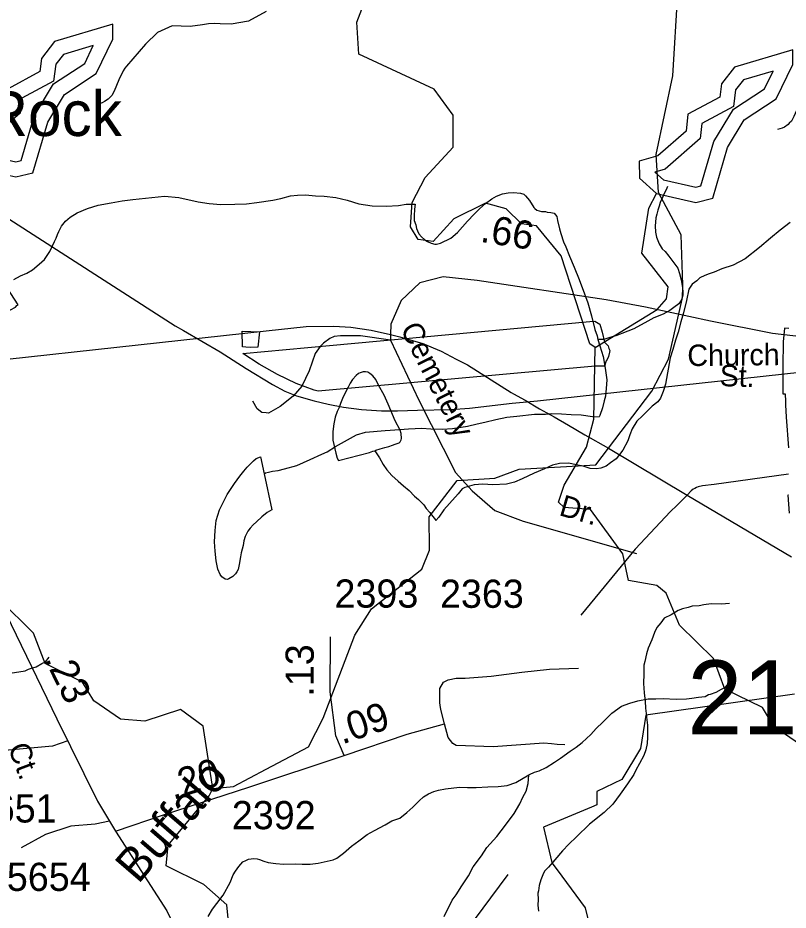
# Model space of a CAD drawing. Extents: x 2169602 to 2449496, y 721995 to 810662.
# Drawn here: x 2419932 to 2423349, y 804395 to 808351 of the extents above; entities that cross this region are included whole.
import ezdxf

# ---------------------------------------------------------------- set-up
doc = ezdxf.new("R2010")
doc.units = 0
doc.layers.add('Default', color=7, linetype='Continuous')

msp = doc.modelspace()

# ---------------------------------------------------------------- linework, layer by layer
at = {"layer": 'Default'}
msp.add_line((2422671.1, 805995), (2422429, 805702.4), dxfattribs=at)
for points in [[(2421757.7, 805996.6), (2421757, 806138.1), (2421880.8, 806299.5), (2422047.9, 806309.2), (2422155.8, 806349.7), (2422496.8, 806369), (2422744.9, 806695.2), (2422818.9, 806838), (2422883.9, 807122.1), (2422874.9, 807388), (2422773.8, 807577), (2422764, 807744.6), (2422837, 808094.1), (2422859.9, 808461), (2422834.9, 808586.1), (2422699.8, 808785.7), (2422748.8, 808968.4), (2422856.9, 809071.2), (2423040, 809136.3), (2423237.8, 809388.1), (2423262.9, 809446.6)], [(2422493.6, 806888.7), (2422468.8, 806905.7), (2422341.7, 807295.4), (2422232.8, 807428.8), (2422165.8, 807436.7), (2422098.7, 807503.7), (2422006.8, 807528.5), (2421865.8, 807459.3), (2421774.7, 807359.5), (2421707.7, 807367.4), (2421674.7, 807423.8), (2421681.8, 807531.9), (2421739.7, 807642.3), (2421863.7, 807777.5), (2421862.7, 807918.6), (2421778.8, 808035.1), (2421444.8, 808189.6), (2421435.8, 808330.8), (2421476.8, 808441.5)], [(2421033.3, 808379.3), (2420954.9, 808336.2), (2420878, 808322.4), (2420830.3, 808323.9), (2420802.7, 808325.5), (2420778.1, 808323.9), (2420751.9, 808319.3), (2420696.6, 808311.6), (2420616.6, 808314.7), (2420551.5, 808286.4), (2420498.9, 808233.8), (2420415, 808135.8), (2420406.5, 808127), (2420399, 808116), (2420381, 808075.9), (2420359, 808026), (2420348.8, 808006), (2420338.4, 807995.8), (2420333.1, 807990.3), (2420317.2, 807979.5), (2420306.5, 807974.1), (2420286.8, 807968.1)], [(2419748.9, 807684.9), (2419924, 807645.2), (2419998.8, 807663.4), (2420064.9, 807888.4), (2420138.9, 808011.5), (2420280, 808103.8), (2420354, 808256.4), (2420354, 808322), (2420095.8, 808245.3), (2420037.8, 808171.1), (2420029.8, 808112.2), (2419888.9, 808036.3), (2419880.9, 807961), (2419755.9, 807852), (2419672.8, 807827.5), (2419673.8, 807752.1), (2419748.9, 807684.9)], [(2424049.1, 808266.5), (2423970.7, 808223.4), (2423893.8, 808209.6), (2423846.2, 808211.1), (2423818.5, 808212.6), (2423793.9, 808211.1), (2423767.8, 808206.5), (2423712.4, 808198.8), (2423632.4, 808201.9), (2423567.3, 808173.6), (2423514.8, 808121), (2423430.9, 808023), (2423422.3, 808014.2), (2423414.9, 808003.1), (2423396.8, 807963.1), (2423374.8, 807913.2), (2423364.6, 807893.2), (2423354.2, 807883), (2423348.9, 807877.5), (2423333.1, 807866.6), (2423322.4, 807861.2), (2423302.6, 807855.2)], [(2419946.5, 807718.2), (2420004.3, 807915), (2420090.4, 808058.2), (2420228.9, 808148.8), (2420267.2, 808227.8), (2420134.6, 808188.4), (2420100.4, 808144.6), (2420090.3, 808070.2), (2419950.5, 807995), (2419943.5, 807928.5), (2419788.2, 807793.2), (2419741.6, 807779.4)], [(2422764.7, 807572.1), (2422939.8, 807532.4), (2423014.7, 807550.6), (2423080.7, 807775.6), (2423154.7, 807898.7), (2423295.8, 807991), (2423369.8, 808143.6), (2423369.8, 808209.2), (2423111.7, 808132.5), (2423053.6, 808058.2), (2423045.6, 807999.3), (2422904.8, 807923.5), (2422896.8, 807848.2), (2422771.7, 807739.2), (2422688.6, 807714.7), (2422689.7, 807639.3), (2422764.7, 807572.1)], [(2418775.7, 808176.4), (2420630.8, 806985.9), (2420667.1, 806964.4), (2420830.2, 806870), (2420945, 806795.3), (2421061.8, 806724.5), (2421116.1, 806695), (2421168.9, 806674.5), (2421246.7, 806652.7), (2421308.5, 806637.9), (2421376.8, 806623.9), (2421457.4, 806613.8), (2421545.1, 806607.6), (2421617.1, 806608.3), (2421705.1, 806611.3), (2421851.2, 806614.7), (2421935.1, 806619.6), (2422124.9, 806641.7), (2422236.9, 806652.8), (2424050.3, 806850.5)], [(2422962.4, 807605.4), (2423020.1, 807802.1), (2423106.2, 807945.4), (2423244.7, 808035.9), (2423283, 808114.9), (2423150.4, 808075.5), (2423116.3, 808031.8), (2423106.2, 807957.4), (2422966.4, 807882.1), (2422959.3, 807815.7), (2422804, 807680.3), (2422757.5, 807666.6)], [(2419780, 807745.1), (2419923.5, 807712.6), (2419946.5, 807718.2)], [(2422757.5, 807666.6), (2422795.8, 807632.3)], [(2422795.8, 807632.3), (2422939.3, 807599.8), (2422962.4, 807605.4)], [(2421694.3, 807524.4), (2421692.5, 807502.4), (2421690.9, 807472.2), (2421690.9, 807452.3), (2421697, 807432.3), (2421701.1, 807416.3), (2421705.4, 807406.3), (2421711.2, 807392.5), (2421723, 807380.5), (2421737.4, 807366.6), (2421749.7, 807358.6), (2421765.5, 807351), (2421781.3, 807347), (2421789.3, 807347), (2421807.5, 807351.1), (2421853.3, 807373.4), (2421883, 807399.3), (2421926.7, 807449.5), (2421956.8, 807479.8), (2421980.4, 807503.9), (2422006, 807528), (2422034.5, 807548), (2422056.1, 807560.6), (2422082.1, 807570.5), (2422107.7, 807574.7), (2422130.3, 807577), (2422161.9, 807573), (2422176.2, 807569.2), (2422184.2, 807561.1), (2422202, 807541.3), (2422220.5, 807509.4), (2422226.2, 807505.3), (2422234.2, 807497.5), (2422254.5, 807491.6), (2422272.4, 807491.8), (2422280.6, 807489.7), (2422296.4, 807487.7), (2422310.7, 807484), (2422316.5, 807477.8), (2422322.4, 807470), (2422326.5, 807451.9), (2422334.7, 807415.9), (2422341.3, 807394.2), (2422353.2, 807358.3), (2422363.4, 807336), (2422379.4, 807294.3), (2422399.5, 807244.6), (2422422.1, 807190.5), (2422446.3, 807126.8), (2422460.8, 807086.8), (2422477.2, 807028.8), (2422491, 806969.1), (2422501.6, 806941.2), (2422505.3, 806925.2)], [(2422493.6, 806888.7), (2422767.8, 807057), (2422808.8, 807105.4), (2422816.8, 807157.7), (2422699.7, 807307.7), (2422731.7, 807507.2), (2422764.7, 807572.1)], [(2422813.7, 807602.7), (2422808, 807588.5), (2422797.7, 807568.6), (2422792, 807554.4), (2422781.9, 807532.4), (2422776.4, 807516.2), (2422770.5, 807498.4), (2422766.1, 807480.4), (2422762.7, 807464.3), (2422760.6, 807444.4), (2422758.8, 807428.4), (2422760.8, 807400.5), (2422764.9, 807378.4), (2422776.8, 807348.6), (2422791, 807326.6), (2422803.1, 807314.6), (2422819.3, 807294.7), (2422841.6, 807265), (2422859.7, 807241.1), (2422867.6, 807217.3), (2422874, 807189.1), (2422880.2, 807155.3), (2422878.3, 807113.4), (2422876.3, 807101.1), (2422864.4, 807083.1), (2422842.6, 807066.9), (2422825, 807052.9), (2422794.6, 807036.8), (2422752.8, 807020.4), (2422727.2, 807006.5), (2422665.3, 806972), (2422611.3, 806951.8), (2422589.2, 806941.7), (2422553.5, 806931.3), (2422531.8, 806925.3), (2422505.3, 806925.2)], [(2419915.1, 807190.6), (2419945, 807206.7), (2419972.9, 807218.7), (2419996.9, 807232.9), (2420026.4, 807258.9), (2420050.6, 807279.2), (2420074.4, 807315.3), (2420095.8, 807359.2), (2420101.9, 807373.3), (2420108.1, 807389.4), (2420113.8, 807403.5), (2420119.5, 807415.6), (2420125.5, 807427.7), (2420143.5, 807449.7), (2420165.3, 807467.5), (2420195, 807485.7), (2420240.9, 807506), (2420288.7, 807520.2), (2420346.9, 807530.5), (2420394.7, 807539.1), (2420442.9, 807545.2), (2420498.9, 807551.8), (2420582.8, 807560.2), (2420646.7, 807554.6), (2420732.6, 807535), (2420780.6, 807527), (2420832.9, 807523.6), (2420894.8, 807523.9), (2420946.7, 807526.2), (2420992.9, 807532.3), (2421064.2, 807542.9), (2421098.5, 807549.1), (2421142.5, 807561.1), (2421172.5, 807565.1), (2421208.8, 807565.7), (2421252.2, 807562), (2421290.6, 807559.9), (2421342.5, 807554.5), (2421392.7, 807542.4), (2421444.6, 807526.8), (2421504.5, 807517.4), (2421566.8, 807515.7), (2421620.7, 807518.1), (2421654.4, 807524.3), (2421694.3, 807524.4)], [(2423358.2, 807443.9), (2423314.1, 807409.6), (2423270.2, 807373.2), (2423222.7, 807332.9), (2423159.1, 807282.5), (2423105.2, 807254.2), (2423055.3, 807238.2), (2423021.5, 807223.8), (2422999.4, 807215.8), (2422979.7, 807207.8), (2422957.5, 807197.4), (2422943.6, 807185.3)], [(2419552.8, 806862.4), (2419563, 806862.5), (2419585, 806864.8), (2419606.7, 806880.6), (2419637.1, 806898.7), (2419664.7, 806909.2), (2419700.4, 806927.3), (2419772.2, 806975.7), (2419809.7, 807002), (2419858.1, 807032), (2419899.5, 807056.2), (2419921.5, 807068.3), (2419927.6, 807074.6), (2419933.4, 807078.6), (2419871.2, 807174)], [(2423864.3, 806951.1), (2423607.9, 806940.6), (2423421.6, 806934.3), (2423279.3, 806951.1), (2423005.2, 807005.5), (2422716.4, 807068.4), (2422541.6, 807099.8), (2421970.3, 807185.6), (2421819.6, 807202.4), (2421715, 807175.2), (2421633.4, 807097.7), (2421587.3, 806993), (2421586, 806946.7)], [(2422943.6, 807185.3), (2422923.9, 807169.2), (2422907.9, 807147.2), (2422897.9, 807097.3), (2422884.3, 807043.3), (2422872.4, 807003.3), (2422861, 806957.2), (2422849.1, 806920.9), (2422837.2, 806880.9), (2422825.9, 806842.9), (2422804.4, 806726.8), (2422794.3, 806694.7), (2422782.6, 806664.9), (2422770.5, 806648.8), (2422746.7, 806628.5), (2422726.9, 806610.4), (2422703.3, 806586.4), (2422677.6, 806562.3), (2422657.3, 806528), (2422647.5, 806501.9), (2422637.7, 806475.8), (2422616.3, 806434), (2422586, 806395.6), (2422560.6, 806377.5), (2422542.5, 806363.2), (2422518.3, 806353.5), (2422498.8, 806351.2), (2422470.5, 806353), (2422440.4, 806362.9), (2422408.6, 806368.9), (2422376.4, 806376.5), (2422334.4, 806374.4), (2422304.4, 806368), (2422268.6, 806351.9), (2422222.6, 806331.6), (2422168.9, 806307.3), (2422134.9, 806291.4), (2422099.4, 806282.9), (2422039.1, 806280.7), (2421995.2, 806282.5), (2421956.9, 806280.1), (2421915.1, 806267.8), (2421903.4, 806261.9), (2421885.3, 806239.9), (2421847.6, 806197.7), (2421822.2, 806169.5), (2421799.8, 806137.1), (2421786.1, 806121.4)], [(2419221.1, 806765.7), (2421034.4, 806963.3), (2421211.5, 806982.6), (2421333.5, 806983.9), (2421408.8, 806980), (2421499.7, 806965.7), (2421585.9, 806946.8), (2421592, 806945.3)], [(2420797.9, 804934.2), (2420753.8, 805210.6), (2420654, 805284.8), (2420495.9, 805232.3), (2420387.8, 805241.1), (2420269.9, 805322.2), (2420219.9, 805405.3), (2420053, 805487.4), (2420001.9, 805622.9), (2419851.8, 805770.4), (2419791.9, 805912.6), (2419750.9, 805946.3), (2419624.8, 805968.5), (2419599.8, 806087.1), (2419456.9, 806283.6), (2419339.8, 806292.5), (2419315, 806316.1), (2419339.8, 806391), (2419438.8, 806559.6), (2419471.9, 806683.5), (2419477.8, 807001.5)], [(2422492.5, 806806.1), (2421265.2, 806695), (2421246.2, 806700.4), (2421167, 806730.2), (2421084.5, 806769.1), (2421002.5, 806815.5), (2420929.7, 806862.1), (2421218.5, 806888.9), (2422469.2, 807004.7), (2422491, 807005.4), (2422514.5, 806993.1), (2422524.2, 806957.7), (2422534, 806912.6), (2422550.7, 806896.8), (2422553.7, 806884.3), (2422557.5, 806875.4), (2422557.2, 806867.9), (2422552.2, 806849.2), (2422545.7, 806836.4), (2422542.2, 806829.6), (2422534.5, 806806.8), (2422492.5, 806806.1)], [(2422492.5, 806806.1), (2421265.2, 806695), (2421246.2, 806700.4), (2421167, 806730.2), (2421084.5, 806769.1), (2421002.5, 806815.5), (2420929.7, 806862.1), (2421218.5, 806888.9), (2422469.2, 807004.7), (2422491, 807005.4), (2422514.5, 806993.1), (2422524.2, 806957.7), (2422534, 806912.6), (2422550.7, 806896.8), (2422553.7, 806884.3), (2422557.5, 806875.4), (2422557.2, 806867.9), (2422552.2, 806849.2), (2422545.7, 806836.4), (2422542.2, 806829.6), (2422534.5, 806806.8), (2422492.5, 806806.1)], [(2423352.4, 806973.2), (2423332.7, 806975), (2423326.4, 806914.3), (2423326.9, 806903.8), (2423325.9, 806814.9), (2423325.9, 806764.7), (2423325.7, 806687.9), (2423325.7, 806684), (2423335.4, 806684.2), (2423336.9, 806650), (2423337.4, 806635.3), (2423339.9, 806579.7), (2423350.2, 806444.8)], [(2423352.4, 806973.2), (2423332.7, 806975), (2423326.4, 806914.3), (2423326.9, 806903.8), (2423325.9, 806814.9), (2423325.9, 806764.7), (2423325.7, 806687.9), (2423325.7, 806684), (2423335.4, 806684.2), (2423336.9, 806650), (2423337.4, 806635.3), (2423339.9, 806579.7), (2423350.2, 806444.8)], [(2421003.9, 806958.6), (2420996.3, 806890.4), (2420966.4, 806888.5), (2420944.1, 806890.2), (2420928.3, 806892.1), (2420928.1, 806962), (2421003.9, 806958.6)], [(2421585.2, 806921.8), (2421452.7, 806940.6), (2421363.7, 806940.6), (2421336.1, 806937.5), (2421316.1, 806928.3), (2421288.5, 806908.3), (2421273.2, 806892.9), (2421251.7, 806862.8), (2421224.8, 806786.2), (2421191.9, 806718.2), (2421153.7, 806672.8), (2421096.3, 806627.3), (2421043.8, 806598.7), (2421034.4, 806599.4)], [(2421586, 806946.7), (2421585.2, 806921.8), (2421710.8, 806655.8), (2421873, 806335.4), (2421948.3, 806253.7), (2422048.8, 806165.7), (2422174.4, 806119.7), (2422676.6, 805975.2)], [(2421592, 806945.3), (2421626.1, 806937.1), (2421728.4, 806906.3), (2421810.3, 806873.2), (2421877.2, 806837.8), (2421927.5, 806812.2), (2422120.7, 806690.2), (2422130.8, 806684.4), (2422183.2, 806655), (2422245.6, 806617.7), (2422311.9, 806582.3), (2422374.3, 806545.1), (2422446.8, 806501.8), (2422551.6, 806442.8), (2422901.3, 806235), (2423363.3, 805960.5)], [(2422505.3, 806925.2), (2422513.9, 806897.1), (2422527.9, 806849.1), (2422538.1, 806797.3), (2422544.7, 806745.2), (2422542.6, 806707.4), (2422539.2, 806673.5), (2422533.2, 806653.3), (2422525.2, 806621.2), (2422513.7, 806587.2), (2422511.5, 806581.5)], [(2423813.8, 804821.4), (2423769.7, 805097.7), (2423669.8, 805172), (2423511.7, 805119.5), (2423403.7, 805128.2), (2423285.7, 805209.3), (2423235.7, 805292.4), (2423068.8, 805374.6), (2423017.7, 805510.1), (2422867.6, 805657.5), (2422807.8, 805799.8), (2422766.8, 805833.5), (2422640.7, 805855.7), (2422615.6, 805974.3), (2422472.7, 806170.8), (2422355.6, 806179.7), (2422330.8, 806203.2), (2422355.6, 806278.2), (2422454.7, 806446.7), (2422487.7, 806570.7), (2422493.6, 806888.7)], [(2421516.4, 806431.5), (2421520.1, 806433.8), (2421540.2, 806439.7), (2421560.5, 806445.9), (2421578.6, 806450.1), (2421594.1, 806456.3), (2421606.2, 806460.1), (2421624.3, 806466.3), (2421628.2, 806470.2), (2421632.1, 806480.1), (2421634.3, 806486.3), (2421632.1, 806508.1), (2421628, 806522.1), (2421605.6, 806564), (2421575.1, 806638), (2421557, 806677.7), (2421532.8, 806721.5), (2421520.5, 806747.6), (2421506.6, 806763.6), (2421494.3, 806773.5), (2421484.2, 806779.5), (2421474.4, 806781.4), (2421464.1, 806781.3), (2421450.4, 806777.4), (2421442.8, 806773.2), (2421432.6, 806765), (2421416.4, 806747.2), (2421406.9, 806730.8), (2421397.1, 806712.8), (2421383.2, 806684.9), (2421373.1, 806662.9), (2421363.5, 806640.8), (2421357.5, 806622.7), (2421349.3, 806604.8), (2421339.9, 806580.7), (2421333.9, 806550.3), (2421330, 806516.4), (2421330, 806478.7), (2421334.3, 806458.6), (2421342.5, 806420.8), (2421348.7, 806398.8), (2421354.6, 806388.6), (2421492.4, 806423.4), (2421506.4, 806429.8), (2421516.4, 806431.5)], [(2421034.4, 806599.4), (2421015.1, 806601.1), (2420993.6, 806617.8), (2420974.5, 806651.3)], [(2421025.3, 806329.1), (2421031.6, 806333), (2421043.7, 806336.9), (2421061.3, 806341.1), (2421087.2, 806343.3), (2421115.3, 806351.6), (2421169.2, 806365.7), (2421229.1, 806392), (2421280.7, 806416.2), (2421304.5, 806426.4), (2421340.8, 806450.5), (2421434.3, 806501.3), (2421474.3, 806513.5), (2421562.3, 806521.7), (2421626.3, 806526.2), (2421665.8, 806528.4), (2421724.1, 806531), (2421764.1, 806529), (2421814.1, 806527.5), (2421860.2, 806529.4), (2421926.3, 806540.1), (2421969.9, 806550.2), (2422003.6, 806558.5), (2422052, 806570.6), (2422101.8, 806580.9), (2422145.2, 806585.3), (2422223.6, 806593.7), (2422273.4, 806594), (2422301.5, 806596.2), (2422343.5, 806594.3), (2422387.4, 806592.5), (2422431.3, 806590.7), (2422481.5, 806583.2), (2422511.5, 806581.5)], [(2421516.4, 806431.5), (2421536.5, 806399.6), (2421552.9, 806370), (2421568.9, 806346.1), (2421591.3, 806322), (2421619.2, 806296.3), (2421643.2, 806276.4), (2421667.6, 806254.5), (2421691.1, 806230.7), (2421709.4, 806214.9), (2421725.4, 806199.1), (2421733.4, 806191), (2421744, 806174.8), (2421759.6, 806157), (2421771.9, 806141), (2421780.1, 806131.2), (2421786.1, 806121.4)], [(2421025.3, 806329.1), (2421058.3, 806169.1), (2421038.8, 806157.1), (2421014.4, 806138.8), (2420990.8, 806116.8), (2420976.7, 806102.8), (2420962.7, 806088.7), (2420953.3, 806074.7), (2420941.2, 806050.6), (2420935.2, 806032.4), (2420931.5, 806010.6), (2420923.5, 805978.5), (2420919.4, 805960.5), (2420913.7, 805926.5), (2420910, 805904.4), (2420904.1, 805894.3), (2420898.1, 805886.3), (2420885.8, 805874.3), (2420868, 805864.1), (2420862.2, 805860.1), (2420852.4, 805862), (2420837.8, 805872.3), (2420830.2, 805882), (2420820.2, 805905.8), (2420811.6, 805944), (2420807.5, 805986), (2420805.2, 806027.7), (2420807.1, 806077.7), (2420812.8, 806121.9), (2420826.8, 806169.6), (2420860.2, 806238), (2420893.6, 806286.1), (2420917.2, 806318.2), (2420935.4, 806340.6), (2420949, 806358.5), (2420977.1, 806386.6), (2420989, 806396.6), (2421009.1, 806404.9), (2421025.3, 806329.1)], [(2423350.1, 806327.2), (2423021.6, 806281.8), (2422969.7, 806275.1), (2422949.8, 806270.9), (2422941.9, 806268.3), (2422934.7, 806264.2), (2422928.4, 806260.5), (2422919.4, 806253.1), (2422901.3, 806235)], [(2422901.3, 806235), (2422880.4, 806214.1), (2422854.7, 806187.9), (2422827.2, 806161.4), (2422671.1, 805995)], [(2423351.2, 806234.1), (2423348.2, 806233.9), (2423352.9, 806153.9)], [(2423351.2, 806234.1), (2423348.2, 806233.9), (2423352.9, 806153.9)], [(2421034.4, 805019.6), (2421221, 805119), (2421286.8, 805245.6), (2421426.8, 805613.4), (2421500.8, 805730), (2421725, 805905.8), (2421757.8, 805990.5), (2421757.7, 805996.6)], [(2419811.8, 805847.4), (2420105.8, 805243.5), (2420285.8, 804877), (2420366.3, 804745)], [(2423089.6, 805754.8), (2423053.7, 805750.5), (2423007.6, 805752.2), (2422975.4, 805748.2), (2422954.1, 805744.1), (2422923.9, 805741.8), (2422905.9, 805736), (2422879.8, 805729.8), (2422861.8, 805723.6), (2422830.2, 805703.2), (2422799.9, 805689.1), (2422784.3, 805669.1), (2422766.6, 805647.1), (2422756.6, 805625.1), (2422744.7, 805592.8), (2422728.9, 805556.6), (2422721.3, 805530.6), (2422713.5, 805496.9), (2422709.6, 805480.9), (2422709.6, 805442.7), (2422707.8, 805398.8), (2422710, 805358.7), (2422714.3, 805320.7), (2422716.6, 805290.7), (2422718.7, 805267), (2422720.5, 805250.8), (2422724.8, 805214.9), (2422724.8, 805184.8), (2422725.2, 805160.9), (2422723.4, 805132.8), (2422717.4, 805104.9), (2422709.6, 805080.9), (2422690.2, 805044.9), (2422674, 805014.8), (2422664.1, 804996.5), (2422636.4, 804954.5), (2422604.4, 804908.2), (2422570.8, 804864.2), (2422533.3, 804828), (2422467.3, 804775.6), (2422409.8, 804719.4), (2422376, 804687.1), (2422347.9, 804656.9), (2422314.1, 804617), (2422286.6, 804584.6), (2422268.8, 804566.7), (2422261, 804550.4), (2422252.6, 804528.5), (2422245.2, 804504.5), (2422241.3, 804480.3), (2422239.2, 804470.5), (2422239.7, 804442.4), (2422239.4, 804416.5), (2422241.5, 804390.6)], [(2421380.3, 805080.1), (2421342.6, 805168.1), (2421317.5, 805362.8), (2421319, 805606.1)], [(2419906.8, 805446.9), (2419936.3, 805450.9), (2419964.6, 805455.2), (2419980.4, 805463.3), (2419988.4, 805465.4), (2420014.4, 805473.6), (2420038.4, 805487.4), (2420055.8, 805495.7), (2420072, 805515.6)], [(2421825, 805220.4), (2421809.5, 805277.6), (2421806.8, 805293.3), (2421804.2, 805314.2), (2421804.2, 805340.3), (2421804.2, 805376.8), (2421819.9, 805405.6), (2421840.8, 805416), (2421877.3, 805423.8), (2421916.5, 805423.8), (2422031.3, 805431.7), (2422167.5, 805449.7), (2422291.1, 805463.5), (2422419.2, 805468)], [(2422198.8, 804994), (2422202.5, 804995.9), (2422224.6, 805006.3), (2422244.7, 805012.2), (2422276.3, 805026.5), (2422312.2, 805050.7), (2422339.8, 805068.8), (2422381.9, 805099), (2422409.6, 805117.1), (2422435.8, 805137.5), (2422473.3, 805173.6), (2422497.3, 805199.6), (2422527.5, 805227.9), (2422566.8, 805268.2), (2422610.5, 805298.5), (2422647, 805312.4), (2422682.7, 805322.5), (2422728.6, 805330.9), (2422762.7, 805331), (2422794.4, 805333.1), (2422852.5, 805329.7), (2422898.4, 805332.1), (2422922.6, 805334.1), (2422952.1, 805338.1), (2422980.4, 805342.4), (2422996.2, 805350.5), (2423004.2, 805352.6), (2423030.3, 805360.8), (2423054.2, 805374.6), (2423071.7, 805382.9), (2423087.9, 805402.8)], [(2423376.9, 805352.5), (2422717.4, 805258.4), (2422694.7, 805111.8), (2422610.7, 804973.8), (2422500.7, 804920.1), (2422500.4, 804877.8), (2422500.2, 804861.6), (2422476.4, 804851.6), (2422263.7, 804761.8), (2422300.4, 804605.4), (2422305.9, 804598), (2422323.9, 804573.6), (2422448.4, 804405.1), (2422503.9, 804179.1)], [(2423376.9, 805352.5), (2422717.4, 805258.4), (2422694.7, 805111.8), (2422610.7, 804973.8), (2422500.7, 804920.1), (2422500.4, 804877.8), (2422500.2, 804861.6), (2422476.4, 804851.6), (2422263.7, 804761.8), (2422300.4, 804605.4), (2422305.9, 804598), (2422323.9, 804573.6), (2422448.4, 804405.1), (2422503.9, 804179.1)], [(2421380.3, 805080.1), (2421659.7, 805174.4), (2421825, 805220.4)], [(2422358.2, 805127.9), (2422324.3, 805129.6), (2422300.1, 805131.3), (2422266.2, 805135), (2422040.3, 805118.6), (2421876, 805125), (2421862, 805132.9), (2421851.9, 805146.7), (2421841.8, 805160.5), (2421825, 805220.4)], [(2420154.3, 805144.6), (2420086.1, 805121.3), (2419644.8, 805082.4), (2419520.5, 805102.6)], [(2420366.3, 804745), (2420582.9, 804818.3), (2420957.5, 804939.8), (2421380.3, 805080.1)], [(2420797.9, 804934.2), (2420889, 804942.1), (2421034.4, 805019.6)], [(2420776.7, 804366.1), (2420796.4, 804398.4), (2420814.5, 804424.4), (2420843.8, 804460.5), (2420873.5, 804516.9), (2420887.3, 804550.9), (2420897.7, 804566.8), (2420913.3, 804588.8), (2420930.9, 804608.8), (2420943, 804615.1), (2420955.1, 804621), (2420978.9, 804623.1), (2420994.7, 804621.5), (2421005, 804619.5), (2421023.2, 804611.5), (2421043.5, 804605.6), (2421077.3, 804601.7), (2421111, 804597.8), (2421165.5, 804600.2), (2421193.2, 804598.4), (2421229.3, 804598.6), (2421265, 804602.9), (2421331, 804617.3), (2421346.8, 804625.5), (2421376.9, 804647.3), (2421412.8, 804677.5), (2421444.6, 804702), (2421482.3, 804729.9), (2421514.3, 804748.2), (2421562.1, 804772.6), (2421592, 804790.8), (2421627.5, 804802.9), (2421657.4, 804827.2), (2421683.7, 804851.2), (2421711.8, 804879.4), (2421731.2, 804897.6), (2421753.2, 804909.7), (2421777, 804919.9), (2421798.9, 804925.9), (2421829.3, 804931.9), (2421891, 804940.4), (2421927.3, 804938.5), (2421965, 804938.9), (2422016.9, 804940.8), (2422063.2, 804943.1), (2422103, 804947.6), (2422140.7, 804960.2), (2422198.8, 804994)], [(2421824.1, 804365.9), (2421859.6, 804438.4), (2421876, 804462.3), (2421901.2, 804502.3), (2421931.2, 804546.5), (2421952.7, 804586.6), (2421988.8, 804635.1), (2422012.2, 804673), (2422056.5, 804721.5), (2422095.8, 804771.5), (2422133.8, 804823.7), (2422159, 804865.8), (2422172.9, 804896.1), (2422186.7, 804922), (2422196.7, 804956.2), (2422198.8, 804994)], [(2421034.4, 804069), (2420910.9, 804092.1), (2420809.8, 804159.7), (2420801.8, 804235.3), (2420866.8, 804342.2), (2420858.8, 804417.9), (2420757.9, 804508.5), (2420590.8, 804590.7), (2420598.8, 804682.4), (2420780.9, 804901.7), (2420797.9, 804934.2)], [(2420339.5, 804788.9), (2420275.7, 804776.1), (2420166.9, 804766.8), (2420055, 804729.5), (2419947.8, 804671.4)], [(2420366.3, 804745), (2420593.9, 804391.1), (2420683.9, 804208.9), (2420767.6, 804026.7), (2420846.1, 803767), (2420928.8, 803444.5), (2421058.5, 802937.7), (2421112.9, 802678), (2421163.2, 802368.1), (2421208.7, 802039.3)], [(2420761.6, 804039.7), (2420810.8, 804045), (2420881.4, 804053.3), (2420990.3, 804050.4), (2421069.1, 804055.8), (2421120.8, 804055.8), (2421232.2, 804077.6), (2421414.4, 804080.3), (2421536.7, 804083.1), (2421770.6, 804099.4), (2422108, 804552.4)]]:
    msp.add_lwpolyline(points, dxfattribs=at)

# ---------------------------------------------------------------- texts
for s, height, p in [('Eagle Rock', 200, (2419026.2, 807826.7)), ('2393', 125, (2421337, 805735.7)), ('2363', 125, (2421804.8, 805734.9)), ('215', 328.08, (2422902, 805173.8)), ('5651', 125, (2419732.7, 804783.1)), ('2392', 125, (2420881.5, 804753.4)), ('5654', 125, (2419883.7, 804479.7))]:
    msp.add_text(s, height=height, dxfattribs=at).set_placement(p)
for s, height, rotation, p in [('.66', 125, 350.9727, (2421980, 807358)), ('Cemetery', 95, 296.8307, (2421627.1, 806972.2)), ('Church', 95, 0.618, (2422902.4, 806806.5)), (' St.', 95, 357.9924, (2423008.7, 806719.5)), ('Dr.', 95, 343.8244, (2422328.7, 806146.6)), ('.13', 125, 89.8548, (2421244.5, 805340.8)), ('.23', 125, 296.1971, (2420048.3, 805507.5)), ('.09', 125, 18.6401, (2421371.1, 805128.9)), ('Ct.', 95, 290.609, (2419887.6, 805116.3)), ('.20', 125, 17.9653, (2420621.4, 804882.5)), ('Buffalo', 150, 49.3114, (2420466.5, 804506.6))]:
    msp.add_text(s, height=height, rotation=rotation, dxfattribs=at).set_placement(p)

doc.saveas('drawing.dxf')
